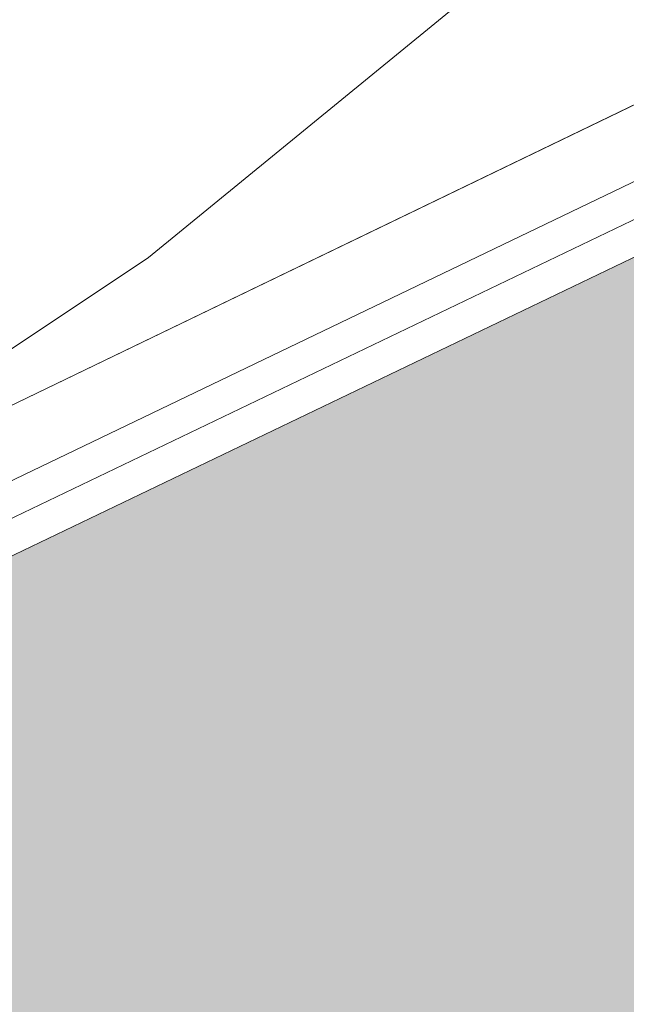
# Model space of a CAD drawing. Header units: metres. Extents: x 163628 to 167676, y 402708 to 405373.
# Tile 477 of 656: x 166389.565 to 166390.279, y 404376.179 to 404377.338. Entities that reach past the tile are written whole.
import ezdxf

# ---------------------------------------------------------------- set-up
doc = ezdxf.new("R2010")
doc.units = ezdxf.units.M
doc.linetypes.add('X-CA190022.004-UO-DWM_Snelfietsroute$0$VH-OPSLUITBAND_80X200', pattern=[14, 8, -2, 2, -2])
doc.layers.add('X-CA190022.004-UO-ARC_Arcering$0$N-WE-VH-VERHARDING_TEGEL-A-200 60MM TEGEL', color=252, linetype='Continuous', lineweight=18, transparency=0.5)
for name, color, linetype, lineweight in [('X-CA190022.004-UO-BGT_Ondergrond$0$GE_317_WGDVoetpad_Vlak_GEM', 253, 'Continuous', 9), ('X-CA190022.004-UO-BGT_Ondergrond$0$GE_401_OTDErf_Vlak_GEM', 253, 'Continuous', 9), ('X-CA190022.004-UO-DWM_Snelfietsroute$0$N-WE-VH-KANTOPSLUITING_ACHTERKANTBAND-G', 7, 'Continuous', 18), ('X-CA190022.004-UO-DWM_Snelfietsroute$0$N-WE-VH-KANTOPSLUITING_OPSLUITBAND_80X200-G', 7, 'X-CA190022.004-UO-DWM_Snelfietsroute$0$VH-OPSLUITBAND_80X200', 18), ('X-CA190022.004-UO-KAD_Percelen$0$B-WE-KG-GRENS_PERCEEL-GV', 150, 'Continuous', 9)]:
    doc.layers.add(name, color=color, linetype=linetype, lineweight=lineweight)

msp = doc.modelspace()

# ---------------------------------------------------------------- hatches: boundary and pattern name
at = {"layer": 'X-CA190022.004-UO-ARC_Arcering$0$N-WE-VH-VERHARDING_TEGEL-A-200 60MM TEGEL', "ltscale": 0.5}
h = msp.add_hatch(color=256, dxfattribs=at)
h.dxf.hatch_style = 1
edge = h.paths.add_edge_path()
edge.add_line((166394.7566, 404382.8937), (166395.0222, 404383.0336))
edge.add_line((166395.0222, 404383.0336), (166394.7774, 404383.5437))
edge.add_line((166394.7774, 404383.5437), (166393.16, 404382.698))
edge.add_line((166393.16, 404382.698), (166392.2871, 404384.4766))
edge.add_line((166392.2871, 404384.4766), (166390.9348, 404383.8819))
edge.add_line((166390.9348, 404383.8819), (166392.1788, 404381.2977))
edge.add_arc((166389.4757, 404379.9964), 3, -64.3489, 25.706, ccw=False)
edge.add_line((166390.7744, 404377.2921), (166386.8653, 404375.4149))
edge.add_line((166386.8653, 404375.4149), (166382.358, 404373.2504))
edge.add_line((166382.358, 404373.2504), (166378.8656, 404371.5733))
edge.add_line((166378.8656, 404371.5733), (166377.8508, 404371.086))
edge.add_line((166377.8508, 404371.086), (166373.3436, 404368.9215))
edge.add_line((166373.3436, 404368.9215), (166368.9529, 404366.813))
edge.add_line((166368.9529, 404366.813), (166369.5935, 404365.4567))
edge.add_line((166369.5935, 404365.4567), (166373.7851, 404367.4696))
edge.add_line((166373.7851, 404367.4696), (166378.2924, 404369.634))
edge.add_line((166378.2924, 404369.634), (166382.7996, 404371.7985))
edge.add_line((166382.7996, 404371.7985), (166387.3068, 404373.9629))
edge.add_line((166387.3068, 404373.9629), (166391.8141, 404376.1274))
edge.add_line((166391.8141, 404376.1274), (166392.7891, 404376.5956))
edge.add_arc((166390.7112, 404380.9225), 4.8, 295.6511, 368.8027)
edge.add_line((166395.4547, 404381.6571), (166395.1571, 404381.5957))
edge.add_arc((166390.3532, 404380.824), 4.8655, 9.1253, 25.1739)

# ---------------------------------------------------------------- linework, layer by layer
at = {"layer": 'X-CA190022.004-UO-BGT_Ondergrond$0$GE_317_WGDVoetpad_Vlak_GEM', "flags": 128}
msp.add_lwpolyline([(166348.666, 404357.124), (166364.757, 404364.843), (166390.778, 404377.338), (166394.74, 404379.326)], dxfattribs=at)
at = {"layer": 'X-CA190022.004-UO-BGT_Ondergrond$0$GE_401_OTDErf_Vlak_GEM', "flags": 128}
msp.add_lwpolyline([(166390.778, 404377.338), (166364.757, 404364.843), (166348.666, 404357.124)], dxfattribs=at)
at = {"layer": 'X-CA190022.004-UO-DWM_Snelfietsroute$0$N-WE-VH-KANTOPSLUITING_ACHTERKANTBAND-G', "ltscale": 0.2, "flags": 128}
msp.add_lwpolyline([(166368.9183, 404366.8852), (166390.7398, 404377.3642, 0.414494), (166392.1067, 404381.263), (166390.8627, 404383.8472)], format="xyb", dxfattribs=at)
at = {"layer": 'X-CA190022.004-UO-DWM_Snelfietsroute$0$N-WE-VH-KANTOPSLUITING_OPSLUITBAND_80X200-G', "ltscale": 0.2, "flags": 128}
msp.add_lwpolyline([(166368.9529, 404366.813), (166390.7744, 404377.2921, 0.414494), (166392.1788, 404381.2977), (166390.9348, 404383.8819)], format="xyb", dxfattribs=at)
at = {"layer": 'X-CA190022.004-UO-KAD_Percelen$0$B-WE-KG-GRENS_PERCEEL-GV', "flags": 128}
msp.add_lwpolyline([(166388.877, 404376.557), (166389.309, 404376.786), (166389.717, 404377.058), (166390.096, 404377.368), (166390.444, 404377.715), (166390.754, 404378.093), (166391.027, 404378.501), (166391.258, 404378.934), (166391.446, 404379.388), (166391.585, 404379.853), (166391.68, 404380.331), (166391.727, 404380.815), (166391.728, 404381.302), (166391.68, 404381.786), (166391.585, 404382.264), (166391.443, 404382.729), (166391.258, 404383.18), (166387.151, 404391.685), (166377.709, 404387.273), (166369.327, 404383.407), (166363.142, 404380.571), (166366.245, 404373.9), (166369.373, 404367.173)], close=True, dxfattribs=at)
for points in [[(166417.991, 404390.555), (166406.027, 404384.829), (166388.877, 404376.557), (166369.373, 404367.173), (166349.61, 404357.621)], [(166391.68, 404381.786), (166391.728, 404381.302), (166391.727, 404380.815), (166391.68, 404380.331), (166391.585, 404379.853), (166391.446, 404379.388), (166391.258, 404378.934), (166391.027, 404378.501), (166390.754, 404378.093), (166390.444, 404377.715), (166390.096, 404377.368), (166389.717, 404377.058), (166389.309, 404376.786), (166388.877, 404376.557), (166406.027, 404384.829)]]:
    msp.add_lwpolyline(points, dxfattribs=at)

doc.saveas('drawing.dxf')
